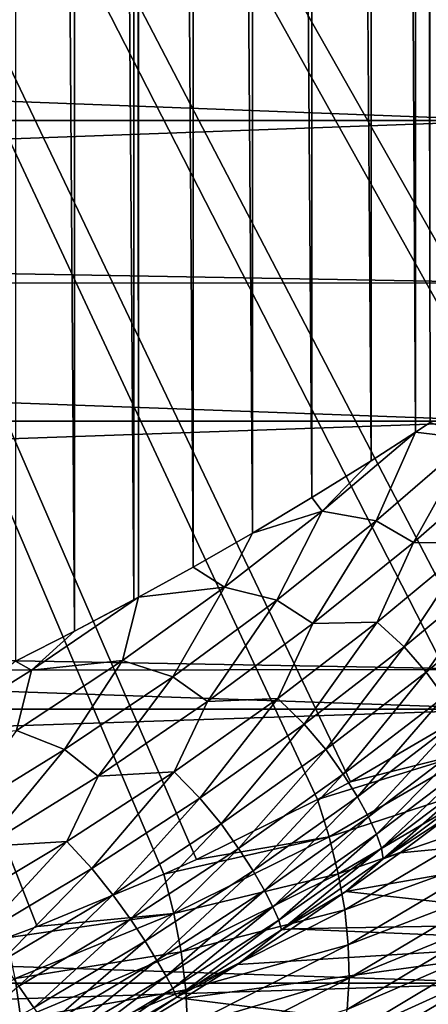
# Model space of a CAD drawing. Header units: metres. Extents: x -46 to 104, y -30 to 30.
# Tile 495 of 656: x 60.969 to 61.49, y -5.811 to -4.557. Entities that reach past the tile are written whole.
import ezdxf

# ---------------------------------------------------------------- set-up
doc = ezdxf.new("R2010")
doc.units = ezdxf.units.M
doc.layers.add('solid_26_000_502_XXX', color=7, linetype='CONTINUOUS')

msp = doc.modelspace()

# ---------------------------------------------------------------- linework, layer by layer
at = {"layer": 'solid_26_000_502_XXX'}
for points in [[(60.963955, -5.373926, 322.665741), (61.039242, -5.335677, 322.658569), (60.963959, 5.373925, 322.665741)], [(61.039242, -5.335677, 322.658569), (61.039246, 5.335676, 322.658569), (60.963959, 5.373925, 322.665741)], [(61.039242, -5.335677, 322.658569), (61.114677, -5.29578, 322.649078), (61.039246, 5.335676, 322.658569)], [(61.114677, -5.29578, 322.649078), (61.114677, 5.29578, 322.649078), (61.039246, 5.335676, 322.658569)], [(61.120533, -5.292616, 322.648254), (61.120533, 5.292616, 322.648254), (61.114677, 5.29578, 322.649078)], [(61.114677, -5.29578, 322.649078), (61.120533, -5.292616, 322.648254), (61.114677, 5.29578, 322.649078)], [(61.190224, -5.254158, 322.637207), (61.190228, 5.254158, 322.637207), (61.120533, 5.292616, 322.648254)], [(61.120533, -5.292616, 322.648254), (61.190224, -5.254158, 322.637207), (61.120533, 5.292616, 322.648254)], [(61.190224, -5.254158, 322.637207), (61.265823, -5.210776, 322.622955), (61.190228, 5.254158, 322.637207)], [(61.265823, -5.210776, 322.622955), (61.265823, 5.210775, 322.622955), (61.190228, 5.254158, 322.637207)], [(61.341404, -5.165628, 322.606262), (61.341404, 5.165627, 322.606262), (61.265823, 5.210775, 322.622955)], [(61.265823, -5.210776, 322.622955), (61.341404, -5.165628, 322.606262), (61.265823, 5.210775, 322.622955)], [(61.41695, -5.118628, 322.587097), (61.41695, 5.118627, 322.587097), (61.341404, 5.165627, 322.606262)], [(61.341404, -5.165628, 322.606262), (61.41695, -5.118628, 322.587097), (61.341404, 5.165627, 322.606262)], [(61.473602, -5.082128, 322.571075), (61.473602, 5.082128, 322.571075), (61.41695, 5.118627, 322.587097)], [(61.41695, -5.118628, 322.587097), (61.473602, -5.082128, 322.571075), (61.41695, 5.118627, 322.587097)], [(61.492359, -5.069798, 322.56546), (61.492363, 5.069797, 322.56546), (61.473602, 5.082128, 322.571075)], [(61.473602, -5.082128, 322.571075), (61.492359, -5.069798, 322.56546), (61.473602, 5.082128, 322.571075)], [(58.757309, 0, 315.625092), (62.234123, 0, 318.151154), (62.23415, -4.862923, 318.151184)], [(58.757309, 0, 315.625092), (62.23415, -4.862923, 318.151184), (62.085655, -5.015232, 318.043274)], [(58.757309, 0, 315.625092), (60.991444, -5.712185, 317.248291), (60.953068, -5.726471, 317.220428)], [(58.757309, 0, 315.625092), (61.153118, -5.645613, 317.365753), (60.991444, -5.712185, 317.248291)], [(58.757309, 0, 315.625092), (61.194748, -5.626728, 317.395996), (61.153118, -5.645613, 317.365753)], [(58.757309, 0, 315.625092), (61.348873, -5.550363, 317.507996), (61.194748, -5.626728, 317.395996)], [(58.757309, 0, 315.625092), (61.39072, -5.527788, 317.538391), (61.348873, -5.550363, 317.507996)], [(58.757309, 0, 315.625092), (61.539547, -5.44081, 317.646515), (61.39072, -5.527788, 317.538391)], [(58.757309, 0, 315.625092), (61.578484, -5.416238, 317.674805), (61.539547, -5.44081, 317.646515)], [(58.757309, 0, 315.625092), (61.724316, -5.317064, 317.780762), (61.578484, -5.416238, 317.674805)], [(58.757309, 0, 315.625092), (61.757305, -5.292979, 317.804718), (61.724316, -5.317064, 317.780762)], [(58.757309, 0, 315.625092), (61.902328, -5.179263, 317.910095), (61.757305, -5.292979, 317.804718)], [(58.757309, 0, 315.625092), (61.926552, -5.15896, 317.927704), (61.902328, -5.179263, 317.910095)], [(58.757309, 0, 315.625092), (62.072662, -5.027667, 318.033844), (61.926552, -5.15896, 317.927704)], [(58.757309, 0, 315.625092), (62.085655, -5.015232, 318.043274), (62.072662, -5.027667, 318.033844)], [(61.599998, -4.28618, 290.892365), (51.099998, -4.286163, 290.892334), (51.099998, -4.684807, 291.148529)], [(61.599998, -4.684826, 304.85144), (51.099998, -4.684807, 304.851471), (51.099998, -4.286163, 305.107666)], [(61.599998, -4.28618, 305.107635), (61.599998, -4.684826, 304.85144), (51.099998, -4.286163, 305.107666)], [(61.599998, -4.684826, 291.14856), (61.599998, -4.28618, 290.892365), (51.099998, -4.684807, 291.148529)], [(61.599998, -4.38467, 288.45932), (61.599998, -4.891819, 288.709137), (34.599998, -4.408841, 288.470459)], [(61.599998, -4.891819, 307.290863), (61.599998, -4.38467, 307.54068), (34.599998, -4.408841, 307.529541)], [(61.599998, -4.891819, 288.709137), (34.599998, -4.918217, 288.723083), (34.599998, -4.408841, 288.470459)], [(61.599998, -4.891819, 307.290863), (34.599998, -4.408841, 307.529541), (34.599998, -4.918217, 307.276917)], [(61.599998, -4.684826, 291.14856), (51.099998, -4.684807, 291.148529), (51.099998, -5.068328, 291.427185)], [(61.599998, -5.06835, 304.572815), (51.099998, -5.068328, 304.572815), (51.099998, -4.684807, 304.851471)], [(61.599998, -4.684826, 304.85144), (61.599998, -5.06835, 304.572815), (51.099998, -4.684807, 304.851471)], [(61.599998, -5.06835, 291.427185), (61.599998, -4.684826, 291.14856), (51.099998, -5.068328, 291.427185)], [(61.599998, -4.891819, 288.709137), (61.599998, -5.384786, 288.985901), (34.599998, -4.918217, 288.723083)], [(61.599998, -5.384786, 307.014099), (61.599998, -4.891819, 307.290863), (34.599998, -4.918217, 307.276917)], [(61.599998, -5.384786, 288.985901), (34.599998, -5.413353, 289.003021), (34.599998, -4.918217, 288.723083)], [(61.599998, -5.384786, 307.014099), (34.599998, -4.918217, 307.276917), (34.599998, -5.413353, 306.996979)], [(61.599998, -5.06835, 291.427185), (51.099998, -5.068328, 291.427185), (51.099998, -5.435405, 291.727325)], [(61.599998, -5.435422, 304.272644), (51.099998, -5.435405, 304.272675), (51.099998, -5.068328, 304.572815)], [(61.599998, -5.06835, 304.572815), (61.599998, -5.435422, 304.272644), (51.099998, -5.068328, 304.572815)], [(61.599998, -5.435422, 291.727356), (61.599998, -5.06835, 291.427185), (51.099998, -5.435405, 291.727325)], [(61.354809, -5.182662, 322.6026), (61.473602, -5.082128, 322.571075), (61.41695, -5.118628, 322.587097)], [(61.423531, -5.195286, 322.580597), (61.473602, -5.082128, 322.571075), (61.354809, -5.182662, 322.6026)], [(61.423531, -5.195286, 322.580597), (61.544487, -5.090632, 322.546783), (61.473602, -5.082128, 322.571075)], [(61.544487, -5.090632, 322.546783), (61.492359, -5.069798, 322.56546), (61.473602, -5.082128, 322.571075)], [(61.470997, -5.222899, 322.557556), (61.544487, -5.090632, 322.546783), (61.423531, -5.195286, 322.580597)], [(61.470997, -5.222899, 322.557556), (61.59338, -5.116057, 322.522827), (61.544487, -5.090632, 322.546783)], [(61.354809, -5.182662, 322.6026), (61.41695, -5.118628, 322.587097), (61.341404, -5.165628, 322.606262)], [(61.546337, -5.223443, 322.521027), (61.59338, -5.116057, 322.522827), (61.470997, -5.222899, 322.557556)], [(61.354809, -5.182662, 322.6026), (61.341404, -5.165628, 322.606262), (61.265823, -5.210776, 322.622955)], [(61.230362, -5.279874, 322.628204), (61.354809, -5.182662, 322.6026), (61.265823, -5.210776, 322.622955)], [(61.29681, -5.296487, 322.608368), (61.354809, -5.182662, 322.6026), (61.230362, -5.279874, 322.628204)], [(61.29681, -5.296487, 322.608368), (61.423531, -5.195286, 322.580597), (61.354809, -5.182662, 322.6026)], [(61.342762, -5.326224, 322.586182), (61.423531, -5.195286, 322.580597), (61.29681, -5.296487, 322.608368)], [(61.342762, -5.326224, 322.586182), (61.470997, -5.222899, 322.557556), (61.423531, -5.195286, 322.580597)], [(61.230362, -5.279874, 322.628204), (61.265823, -5.210776, 322.622955), (61.190224, -5.254158, 322.637207)], [(61.424839, -5.324283, 322.550598), (61.470997, -5.222899, 322.557556), (61.342762, -5.326224, 322.586182)], [(61.424839, -5.324283, 322.550598), (61.546337, -5.223443, 322.521027), (61.470997, -5.222899, 322.557556)], [(61.459267, -5.355907, 322.519043), (61.546337, -5.223443, 322.521027), (61.424839, -5.324283, 322.550598)], [(61.459267, -5.355907, 322.519043), (61.581623, -5.254081, 322.489197), (61.546337, -5.223443, 322.521027)], [(61.230362, -5.279874, 322.628204), (61.190224, -5.254158, 322.637207), (61.120533, -5.292616, 322.648254)], [(61.487217, -5.388162, 322.48349), (61.581623, -5.254081, 322.489197), (61.459267, -5.355907, 322.519043)], [(61.487217, -5.388162, 322.48349), (61.610142, -5.285888, 322.453613), (61.581623, -5.254081, 322.489197)], [(61.100487, -5.373283, 322.647339), (61.230362, -5.279874, 322.628204), (61.120533, -5.292616, 322.648254)], [(61.164391, -5.393799, 322.629547), (61.230362, -5.279874, 322.628204), (61.100487, -5.373283, 322.647339)], [(61.164391, -5.393799, 322.629547), (61.29681, -5.296487, 322.608368), (61.230362, -5.279874, 322.628204)], [(60.984592, -5.38536, 322.663635), (61.120533, -5.292616, 322.648254), (61.039242, -5.335677, 322.658569)], [(61.100487, -5.373283, 322.647339), (61.120533, -5.292616, 322.648254), (60.984592, -5.38536, 322.663635)], [(61.039242, -5.335677, 322.658569), (61.120533, -5.292616, 322.648254), (61.114677, -5.29578, 322.649078)], [(61.509853, -5.419462, 322.444), (61.610142, -5.285888, 322.453613), (61.487217, -5.388162, 322.48349)], [(61.208736, -5.425591, 322.608215), (61.29681, -5.296487, 322.608368), (61.164391, -5.393799, 322.629547)], [(61.208736, -5.425591, 322.608215), (61.342762, -5.326224, 322.586182), (61.29681, -5.296487, 322.608368)], [(61.298042, -5.421616, 322.57431), (61.342762, -5.326224, 322.586182), (61.208736, -5.425591, 322.608215)], [(61.298042, -5.421616, 322.57431), (61.424839, -5.324283, 322.550598), (61.342762, -5.326224, 322.586182)], [(61.331635, -5.454172, 322.54306), (61.424839, -5.324283, 322.550598), (61.298042, -5.421616, 322.57431)], [(61.331635, -5.454172, 322.54306), (61.459267, -5.355907, 322.519043), (61.424839, -5.324283, 322.550598)], [(60.984592, -5.38536, 322.663635), (61.039242, -5.335677, 322.658569), (60.963955, -5.373926, 322.665741)], [(61.359085, -5.486826, 322.507538), (61.459267, -5.355907, 322.519043), (61.331635, -5.454172, 322.54306)], [(61.359085, -5.486826, 322.507538), (61.487217, -5.388162, 322.48349), (61.459267, -5.355907, 322.519043)], [(60.843391, -5.473252, 322.671112), (60.984592, -5.38536, 322.663635), (60.963955, -5.373926, 322.665741)], [(60.965485, -5.462399, 322.659424), (61.100487, -5.373283, 322.647339), (60.984592, -5.38536, 322.663635)], [(61.026539, -5.486714, 322.643555), (61.100487, -5.373283, 322.647339), (60.965485, -5.462399, 322.659424)], [(61.026539, -5.486714, 322.643555), (61.164391, -5.393799, 322.629547), (61.100487, -5.373283, 322.647339)], [(61.599998, -5.384786, 288.985901), (61.599998, -5.862143, 289.288788), (34.599998, -5.413353, 289.003021)], [(61.599998, -5.862143, 306.711212), (61.599998, -5.384786, 307.014099), (34.599998, -5.413353, 306.996979)], [(60.965485, -5.462399, 322.659424), (60.984592, -5.38536, 322.663635), (60.843391, -5.473252, 322.671112)], [(61.069168, -5.520491, 322.623016), (61.164391, -5.393799, 322.629547), (61.026539, -5.486714, 322.643555)], [(61.069168, -5.520491, 322.623016), (61.208736, -5.425591, 322.608215), (61.164391, -5.393799, 322.629547)], [(61.381519, -5.518113, 322.467926), (61.487217, -5.388162, 322.48349), (61.359085, -5.486826, 322.507538)], [(61.381519, -5.518113, 322.467926), (61.509853, -5.419462, 322.444), (61.487217, -5.388162, 322.48349)], [(61.599998, -5.862143, 289.288788), (34.599998, -5.892387, 289.309204), (34.599998, -5.413353, 289.003021)], [(61.599998, -5.862143, 306.711212), (34.599998, -5.413353, 306.996979), (34.599998, -5.892387, 306.690796)], [(61.399632, -5.546946, 322.424561), (61.509853, -5.419462, 322.444), (61.381519, -5.518113, 322.467926)], [(61.399632, -5.546946, 322.424561), (61.527893, -5.448636, 322.400848), (61.509853, -5.419462, 322.444)], [(61.16608, -5.515028, 322.591705), (61.208736, -5.425591, 322.608215), (61.069168, -5.520491, 322.623016)], [(61.16608, -5.515028, 322.591705), (61.298042, -5.421616, 322.57431), (61.208736, -5.425591, 322.608215)], [(61.198849, -5.548469, 322.56073), (61.298042, -5.421616, 322.57431), (61.16608, -5.515028, 322.591705)], [(61.198849, -5.548469, 322.56073), (61.331635, -5.454172, 322.54306), (61.298042, -5.421616, 322.57431)], [(61.599998, -5.435422, 291.727356), (51.099998, -5.435405, 291.727325), (51.099998, -5.784486, 292.047729)], [(61.599998, -5.784506, 303.952271), (51.099998, -5.784486, 303.952271), (51.099998, -5.435405, 304.272675)], [(61.599998, -5.435422, 304.272644), (61.599998, -5.784506, 303.952271), (51.099998, -5.435405, 304.272675)], [(61.599998, -5.784506, 292.047729), (61.599998, -5.435422, 291.727356), (51.099998, -5.784486, 292.047729)], [(61.556168, -5.486145, 317.661774), (61.39072, -5.527788, 317.538391), (61.539547, -5.44081, 317.646515)], [(61.225872, -5.581481, 322.525269), (61.331635, -5.454172, 322.54306), (61.198849, -5.548469, 322.56073)], [(61.225872, -5.581481, 322.525269), (61.359085, -5.486826, 322.507538), (61.331635, -5.454172, 322.54306)], [(61.413639, -5.572642, 322.377899), (61.527893, -5.448636, 322.400848), (61.399632, -5.546946, 322.424561)], [(61.413639, -5.572642, 322.377899), (61.541576, -5.47496, 322.354431), (61.527893, -5.448636, 322.400848)], [(60.883633, -5.574698, 322.64978), (61.026539, -5.486714, 322.643555), (60.965485, -5.462399, 322.659424)], [(61.423759, -5.594608, 322.32843), (61.541576, -5.47496, 322.354431), (61.413639, -5.572642, 322.377899)], [(61.423759, -5.594608, 322.32843), (61.551132, -5.497797, 322.305267), (61.541576, -5.47496, 322.354431)], [(60.92445, -5.610381, 322.629974), (61.026539, -5.486714, 322.643555), (60.883633, -5.574698, 322.64978)], [(60.92445, -5.610381, 322.629974), (61.069168, -5.520491, 322.623016), (61.026539, -5.486714, 322.643555)], [(61.248222, -5.612721, 322.485596), (61.359085, -5.486826, 322.507538), (61.225872, -5.581481, 322.525269)], [(61.248222, -5.612721, 322.485596), (61.381519, -5.518113, 322.467926), (61.359085, -5.486826, 322.507538)], [(61.556168, -5.486145, 317.661774), (61.348873, -5.550363, 317.507996), (61.39072, -5.527788, 317.538391)], [(61.363548, -5.598023, 317.521973), (61.348873, -5.550363, 317.507996), (61.556168, -5.486145, 317.661774)], [(61.363548, -5.598023, 317.521973), (61.556168, -5.486145, 317.661774), (61.569843, -5.530876, 317.681183)], [(61.430038, -5.612448, 322.276733), (61.551132, -5.497797, 322.305267), (61.423759, -5.594608, 322.32843)], [(61.430038, -5.612448, 322.276733), (61.556622, -5.516726, 322.253845), (61.551132, -5.497797, 322.305267)], [(61.029274, -5.604054, 322.602173), (61.069168, -5.520491, 322.623016), (60.92445, -5.610381, 322.629974)], [(61.029274, -5.604054, 322.602173), (61.16608, -5.515028, 322.591705), (61.069168, -5.520491, 322.623016)], [(61.061241, -5.638335, 322.571533), (61.16608, -5.515028, 322.591705), (61.029274, -5.604054, 322.602173)], [(61.061241, -5.638335, 322.571533), (61.198849, -5.548469, 322.56073), (61.16608, -5.515028, 322.591705)], [(61.266548, -5.641185, 322.442078), (61.381519, -5.518113, 322.467926), (61.248222, -5.612721, 322.485596)], [(61.266548, -5.641185, 322.442078), (61.399632, -5.546946, 322.424561), (61.381519, -5.518113, 322.467926)], [(61.430038, -5.612448, 322.276733), (61.432358, -5.62598, 322.223419), (61.556622, -5.516726, 322.253845)], [(61.556622, -5.516726, 322.253845), (61.432358, -5.62598, 322.223419), (61.557922, -5.531557, 322.200867)], [(61.375137, -5.645057, 317.540283), (61.363548, -5.598023, 317.521973), (61.569843, -5.530876, 317.681183)], [(61.375137, -5.645057, 317.540283), (61.569843, -5.530876, 317.681183), (61.580189, -5.574685, 317.704376)], [(61.557922, -5.531557, 322.200867), (61.432358, -5.62598, 322.223419), (61.522877, -5.566731, 322.154053)], [(61.08791, -5.671674, 322.536163), (61.198849, -5.548469, 322.56073), (61.061241, -5.638335, 322.571533)], [(61.08791, -5.671674, 322.536163), (61.225872, -5.581481, 322.525269), (61.198849, -5.548469, 322.56073)], [(61.363548, -5.598023, 317.521973), (61.194748, -5.626728, 317.395996), (61.348873, -5.550363, 317.507996)], [(61.281052, -5.666235, 322.395203), (61.399632, -5.546946, 322.424561), (61.266548, -5.641185, 322.442078)], [(61.281052, -5.666235, 322.395203), (61.413639, -5.572642, 322.377899), (61.399632, -5.546946, 322.424561)], [(61.432358, -5.62598, 322.223419), (61.453754, -5.618246, 322.16629), (61.522877, -5.566731, 322.154053)], [(61.913124, -5.574416, 318.346588), (61.522877, -5.566731, 322.154053), (61.453754, -5.618246, 322.16629)], [(61.110291, -5.702847, 322.49646), (61.225872, -5.581481, 322.525269), (61.08791, -5.671674, 322.536163)], [(61.110291, -5.702847, 322.49646), (61.248222, -5.612721, 322.485596), (61.225872, -5.581481, 322.525269)], [(61.291931, -5.687315, 322.34549), (61.413639, -5.572642, 322.377899), (61.281052, -5.666235, 322.395203)], [(61.291931, -5.687315, 322.34549), (61.423759, -5.594608, 322.32843), (61.413639, -5.572642, 322.377899)], [(61.383293, -5.691076, 317.562622), (61.375137, -5.645057, 317.540283), (61.580189, -5.574685, 317.704376)], [(61.383293, -5.691076, 317.562622), (61.580189, -5.574685, 317.704376), (61.587097, -5.617122, 317.73114)], [(61.913124, -5.574416, 318.346588), (61.453754, -5.618246, 322.16629), (61.384624, -5.667698, 322.176544)], [(61.741425, -5.707732, 318.235962), (61.913124, -5.574416, 318.346588), (61.384624, -5.667698, 322.176544)], [(61.299217, -5.704058, 322.293549), (61.423759, -5.594608, 322.32843), (61.291931, -5.687315, 322.34549)], [(61.299217, -5.704058, 322.293549), (61.430038, -5.612448, 322.276733), (61.423759, -5.594608, 322.32843)], [(60.88797, -5.688221, 322.605225), (61.029274, -5.604054, 322.602173), (60.92445, -5.610381, 322.629974)], [(60.91917, -5.7233, 322.57489), (61.029274, -5.604054, 322.602173), (60.88797, -5.688221, 322.605225)], [(60.91917, -5.7233, 322.57489), (61.061241, -5.638335, 322.571533), (61.029274, -5.604054, 322.602173)], [(61.363548, -5.598023, 317.521973), (61.153118, -5.645613, 317.365753), (61.194748, -5.626728, 317.395996)], [(61.165756, -5.695472, 317.378418), (61.153118, -5.645613, 317.365753), (61.363548, -5.598023, 317.521973)], [(61.165756, -5.695472, 317.378418), (61.363548, -5.598023, 317.521973), (61.375137, -5.645057, 317.540283)], [(61.128979, -5.730931, 322.45282), (61.248222, -5.612721, 322.485596), (61.110291, -5.702847, 322.49646)], [(61.128979, -5.730931, 322.45282), (61.266548, -5.641185, 322.442078), (61.248222, -5.612721, 322.485596)], [(61.299217, -5.704058, 322.293549), (61.302773, -5.716289, 322.23999), (61.430038, -5.612448, 322.276733)], [(61.430038, -5.612448, 322.276733), (61.302773, -5.716289, 322.23999), (61.432358, -5.62598, 322.223419)], [(61.38792, -5.735586, 317.588684), (61.383293, -5.691076, 317.562622), (61.587097, -5.617122, 317.73114)], [(61.432358, -5.62598, 322.223419), (61.384624, -5.667698, 322.176544), (61.453754, -5.618246, 322.16629)], [(61.38792, -5.735586, 317.588684), (61.587097, -5.617122, 317.73114), (61.590504, -5.657752, 317.761169)], [(61.432358, -5.62598, 322.223419), (61.302773, -5.716289, 322.23999), (61.384624, -5.667698, 322.176544)], [(60.945572, -5.756942, 322.539673), (61.061241, -5.638335, 322.571533), (60.91917, -5.7233, 322.57489)], [(60.945572, -5.756942, 322.539673), (61.08791, -5.671674, 322.536163), (61.061241, -5.638335, 322.571533)], [(61.165756, -5.695472, 317.378418), (60.991444, -5.712185, 317.248291), (61.153118, -5.645613, 317.365753)], [(61.144161, -5.75533, 322.405823), (61.266548, -5.641185, 322.442078), (61.128979, -5.730931, 322.45282)], [(61.144161, -5.75533, 322.405823), (61.281052, -5.666235, 322.395203), (61.266548, -5.641185, 322.442078)], [(61.175148, -5.744685, 317.395599), (61.165756, -5.695472, 317.378418), (61.375137, -5.645057, 317.540283)], [(61.175148, -5.744685, 317.395599), (61.375137, -5.645057, 317.540283), (61.383293, -5.691076, 317.562622)], [(61.388973, -5.77811, 317.618256), (61.38792, -5.735586, 317.588684), (61.590504, -5.657752, 317.761169)], [(61.388973, -5.77811, 317.618256), (61.590504, -5.657752, 317.761169), (61.59037, -5.696157, 317.794189)], [(60.968105, -5.788039, 322.5), (61.08791, -5.671674, 322.536163), (60.945572, -5.756942, 322.539673)], [(60.968105, -5.788039, 322.5), (61.110291, -5.702847, 322.49646), (61.08791, -5.671674, 322.536163)], [(61.155998, -5.775529, 322.355957), (61.281052, -5.666235, 322.395203), (61.144161, -5.75533, 322.405823)], [(61.155998, -5.775529, 322.355957), (61.291931, -5.687315, 322.34549), (61.281052, -5.666235, 322.395203)], [(61.302773, -5.716289, 322.23999), (61.315548, -5.715125, 322.184875), (61.384624, -5.667698, 322.176544)], [(61.741425, -5.707732, 318.235962), (61.384624, -5.667698, 322.176544), (61.315548, -5.715125, 322.184875)], [(61.165756, -5.695472, 317.378418), (60.953068, -5.726471, 317.220428), (60.991444, -5.712185, 317.248291)], [(60.96357, -5.778405, 317.231659), (60.953068, -5.726471, 317.220428), (61.165756, -5.695472, 317.378418)], [(60.96357, -5.778405, 317.231659), (61.165756, -5.695472, 317.378418), (61.175148, -5.744685, 317.395599)], [(61.164501, -5.791188, 322.303864), (61.291931, -5.687315, 322.34549), (61.155998, -5.775529, 322.355957)], [(61.164501, -5.791188, 322.303864), (61.299217, -5.704058, 322.293549), (61.291931, -5.687315, 322.34549)], [(61.180996, -5.792788, 317.416992), (61.175148, -5.744685, 317.395599), (61.383293, -5.691076, 317.562622)], [(61.180996, -5.792788, 317.416992), (61.383293, -5.691076, 317.562622), (61.38792, -5.735586, 317.588684)], [(61.386436, -5.818192, 317.65094), (61.59037, -5.696157, 317.794189), (61.586697, -5.731945, 317.829834)], [(61.386436, -5.818192, 317.65094), (61.388973, -5.77811, 317.618256), (61.59037, -5.696157, 317.794189)], [(60.987316, -5.815746, 322.45636), (61.110291, -5.702847, 322.49646), (60.968105, -5.788039, 322.5)], [(60.987316, -5.815746, 322.45636), (61.128979, -5.730931, 322.45282), (61.110291, -5.702847, 322.49646)], [(61.164501, -5.791188, 322.303864), (61.169529, -5.802138, 322.250122), (61.299217, -5.704058, 322.293549)], [(61.299217, -5.704058, 322.293549), (61.169529, -5.802138, 322.250122), (61.302773, -5.716289, 322.23999)], [(61.708015, -5.731886, 318.214417), (61.741425, -5.707732, 318.235962), (61.315548, -5.715125, 322.184875)], [(61.302773, -5.716289, 322.23999), (61.169529, -5.802138, 322.250122), (61.246567, -5.760571, 322.191284)], [(61.708015, -5.731886, 318.214417), (61.315548, -5.715125, 322.184875), (61.246567, -5.760571, 322.191284)], [(61.302773, -5.716289, 322.23999), (61.246567, -5.760571, 322.191284), (61.315548, -5.715125, 322.184875)], [(61.003353, -5.839509, 322.409302), (61.128979, -5.730931, 322.45282), (60.987316, -5.815746, 322.45636)], [(61.003353, -5.839509, 322.409302), (61.144161, -5.75533, 322.405823), (61.128979, -5.730931, 322.45282)], [(61.708015, -5.731886, 318.214417), (61.246567, -5.760571, 322.191284), (61.177757, -5.804066, 322.195831)], [(61.534657, -5.848624, 318.102692), (61.708015, -5.731886, 318.214417), (61.177757, -5.804066, 322.195831)], [(61.380344, -5.855401, 317.686462), (61.586697, -5.731945, 317.829834), (61.579525, -5.764747, 317.867737)], [(61.380344, -5.855401, 317.686462), (61.386436, -5.818192, 317.65094), (61.586697, -5.731945, 317.829834)], [(60.97065, -5.829669, 317.24765), (60.96357, -5.778405, 317.231659), (61.175148, -5.744685, 317.395599)], [(60.97065, -5.829669, 317.24765), (61.175148, -5.744685, 317.395599), (61.180996, -5.792788, 317.416992)], [(61.183228, -5.83924, 317.442352), (61.180996, -5.792788, 317.416992), (61.38792, -5.735586, 317.588684)], [(61.183228, -5.83924, 317.442352), (61.38792, -5.735586, 317.588684), (61.388973, -5.77811, 317.618256)], [(61.016354, -5.858854, 322.359375), (61.144161, -5.75533, 322.405823), (61.003353, -5.839509, 322.409302)], [(61.016354, -5.858854, 322.359375), (61.155998, -5.775529, 322.355957), (61.144161, -5.75533, 322.405823)], [(61.169529, -5.802138, 322.250122), (61.177757, -5.804066, 322.195831), (61.246567, -5.760571, 322.191284)], [(61.370758, -5.889337, 317.724396), (61.579525, -5.764747, 317.867737), (61.568924, -5.794228, 317.907532)], [(61.370758, -5.889337, 317.724396), (61.380344, -5.855401, 317.686462), (61.579525, -5.764747, 317.867737)], [(61.599998, -5.784506, 292.047729), (51.099998, -5.784486, 292.047729), (51.099998, -6.114925, 292.387726)], [(61.599998, -6.114945, 303.612244), (51.099998, -6.114925, 303.612274), (51.099998, -5.784486, 303.952271)], [(61.599998, -5.784506, 303.952271), (61.599998, -6.114945, 303.612244), (51.099998, -5.784486, 303.952271)], [(61.599998, -6.114945, 292.387756), (61.599998, -5.784506, 292.047729), (51.099998, -6.114925, 292.387726)], [(60.761932, -5.892411, 317.094574), (60.96357, -5.778405, 317.231659), (60.97065, -5.829669, 317.24765)], [(61.026299, -5.873462, 322.30722), (61.155998, -5.775529, 322.355957), (61.016354, -5.858854, 322.359375)], [(61.026299, -5.873462, 322.30722), (61.164501, -5.791188, 322.303864), (61.155998, -5.775529, 322.355957)], [(61.18182, -5.88352, 317.471375), (61.388973, -5.77811, 317.618256), (61.386436, -5.818192, 317.65094)], [(61.18182, -5.88352, 317.471375), (61.183228, -5.83924, 317.442352), (61.388973, -5.77811, 317.618256)], [(60.841949, -5.895195, 322.452118), (60.987316, -5.815746, 322.45636), (60.968105, -5.788039, 322.5)], [(60.974075, -5.879724, 317.268066), (60.97065, -5.829669, 317.24765), (61.180996, -5.792788, 317.416992)], [(60.974075, -5.879724, 317.268066), (61.180996, -5.792788, 317.416992), (61.183228, -5.83924, 317.442352)], [(61.026299, -5.873462, 322.30722), (61.033035, -5.883176, 322.253418), (61.164501, -5.791188, 322.303864)], [(61.164501, -5.791188, 322.303864), (61.033035, -5.883176, 322.253418), (61.169529, -5.802138, 322.250122)], [(61.35778, -5.919638, 317.764343), (61.568924, -5.794228, 317.907532), (61.555004, -5.820085, 317.948792)], [(61.35778, -5.919638, 317.764343), (61.370758, -5.889337, 317.724396), (61.568924, -5.794228, 317.907532)], [(61.169529, -5.802138, 322.250122), (61.033035, -5.883176, 322.253418), (61.040771, -5.885404, 322.199432)], [(61.169529, -5.802138, 322.250122), (61.040771, -5.885404, 322.199432), (61.177757, -5.804066, 322.195831)], [(61.534657, -5.848624, 318.102692), (61.177757, -5.804066, 322.195831), (61.040771, -5.885404, 322.199432)]]:
    msp.add_3dface(points, dxfattribs=at)

doc.saveas('drawing.dxf')
